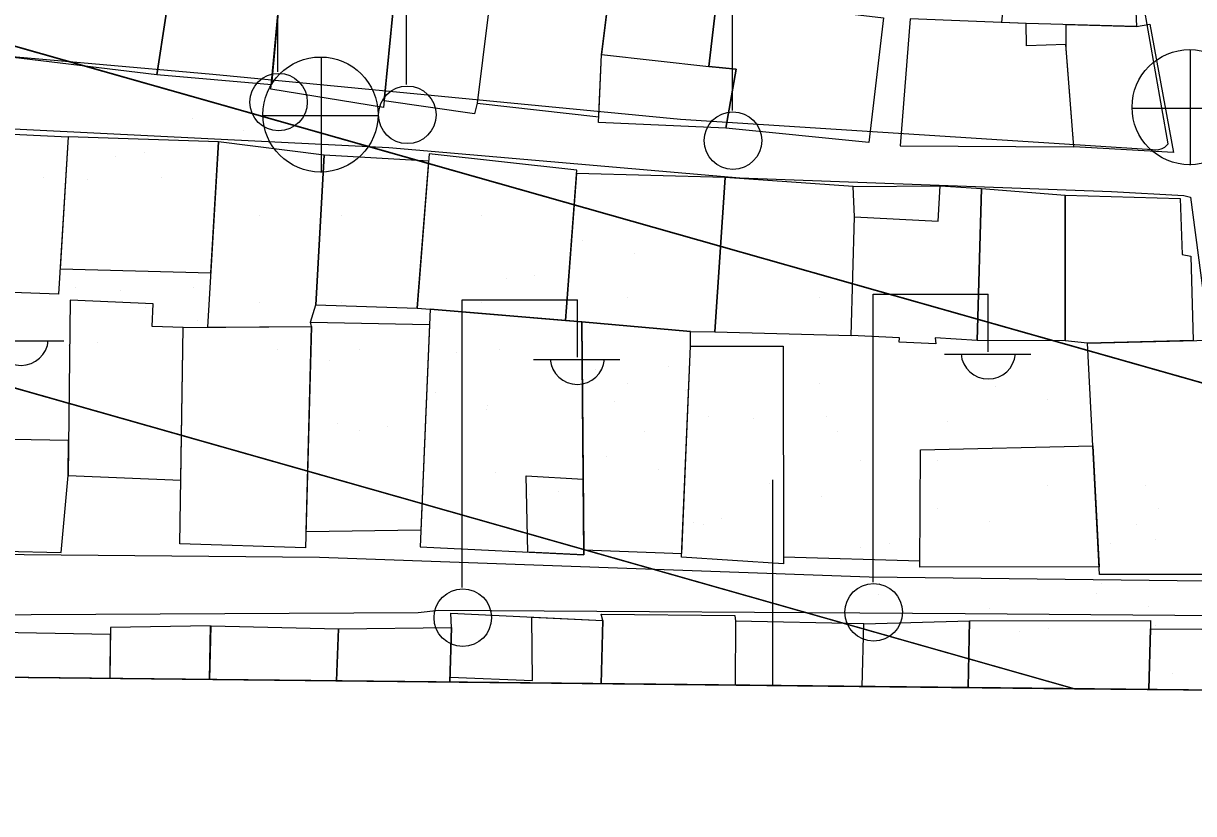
# Model space of a CAD drawing. Extents: x 417997 to 421451, y 4451742 to 4455216.
# Drawn here: x 420454.4 to 420525.6, y 4452223.3 to 4452271.3 of the extents above; entities that cross this region are included whole.
import ezdxf

# ---------------------------------------------------------------- set-up
doc = ezdxf.new("R2010")
doc.units = 0
for name, color, linetype in [('ADA', 7, 'Continuous'), ('B_Mesken', 7, 'Continuous'), ('B_Teras', 7, 'Continuous'), ('Default', 7, 'Continuous'), ('P_Grid', 7, 'Continuous'), ('PAFTALAMA', 7, 'Continuous'), ('PL_AYA_PARK_DINLENME', 7, 'Continuous'), ('PL_TİCK', 7, 'Continuous'), ('S_Elektrik_Diregi', 7, 'Continuous'), ('S_Rogar_Kapagi', 7, 'Continuous'), ('Sinir_Duvar_tek_tarafa_ait', 7, 'Continuous'), ('TR_PARKALANI', 7, 'Continuous'), ('TR_TİCK', 7, 'Continuous'), ('Y_Lejant', 7, 'Continuous'), ('Yol_Sose', 7, 'Continuous')]:
    doc.layers.add(name, color=color, linetype=linetype)

# ---------------------------------------------------------------- blocks, each defined once
blk = doc.blocks.new('POINT_DISPLAY')
at = {"layer": 'Default'}
blk.add_line((0, 0), (0, 0), dxfattribs=at)

msp = doc.modelspace()

# ---------------------------------------------------------------- linework, layer by layer
at = {"layer": 'ADA'}
for p, q in [((420570.364, 4452236.914), (420418.965, 4452279.889)), ((420570.364, 4452236.914), (420418.965, 4452279.889)), ((420410.917, 4452261.384), (420518.342, 4452230.89)), ((420410.917, 4452261.384), (420518.342, 4452230.89))]:
    msp.add_line(p, q, dxfattribs=at)
at = {"layer": 'B_Mesken'}
for points in [[(420451.948, 4452269.494), (420452.788, 4452273.602), (420453.009, 4452273.627), (420453.971, 4452278.602), (420463.834, 4452277.345), (420463.649, 4452275.378), (420462.562, 4452268.211)], [(420515.389, 4452271.34), (420513.913, 4452271.398), (420514.417, 4452276.75), (420521.842, 4452277.098), (420522.108, 4452271.16), (420515.389, 4452271.34)], [(420470.322, 4452276.291), (420477.25, 4452275.504), (420476.34, 4452266.234), (420469.488, 4452267.339)], [(420462.562, 4452268.211), (420463.649, 4452275.378), (420470.186, 4452274.833), (420469.514, 4452267.617)], [(420477.25, 4452275.504), (420483.014, 4452274.527), (420482.023, 4452266.498), (420481.869, 4452265.84), (420476.38, 4452266.643)], [(420483.014, 4452274.527), (420482.023, 4452266.498), (420489.426, 4452265.668), (420489.59, 4452269.451), (420490.088, 4452273.54)], [(420489.411, 4452265.328), (420489.59, 4452269.451), (420490.088, 4452273.54), (420496.597, 4452272.897), (420496.117, 4452268.722), (420497.761, 4452268.571), (420497.131, 4452264.979)], [(420496.597, 4452272.897), (420506.726, 4452271.683), (420505.837, 4452264.099), (420497.131, 4452264.979), (420497.761, 4452268.571), (420496.117, 4452268.722)], [(420508.352, 4452271.619), (420507.736, 4452263.896), (420518.294, 4452263.842), (420517.803, 4452270.067), (420515.423, 4452269.99), (420515.389, 4452271.34)], [(420517.822, 4452269.828), (420517.834, 4452271.274), (420522.108, 4452271.16), (420522.906, 4452271.299), (420524.343, 4452263.495), (420518.294, 4452263.842)], [(420457.173, 4452264.447), (420456.573, 4452254.883), (420446.435, 4452255.243), (420447.082, 4452264.934)], [(420456.67, 4452256.421), (420465.833, 4452256.177), (420466.3, 4452264.143), (420457.173, 4452264.447)], [(420466.3, 4452264.143), (420465.639, 4452252.87), (420471.962, 4452252.913), (420471.886, 4452253.172), (420472.215, 4452254.24), (420472.733, 4452263.338)], [(420472.733, 4452263.338), (420472.215, 4452254.24), (420478.371, 4452254.026), (420479.079, 4452262.973)], [(420479.115, 4452263.42), (420478.371, 4452254.026), (420479.16, 4452253.97), (420487.394, 4452253.28), (420488.085, 4452262.42)], [(420497.094, 4452261.976), (420488.069, 4452262.218), (420487.394, 4452253.28), (420488.392, 4452253.197), (420495, 4452252.613), (420496.48, 4452252.598)], [(420497.094, 4452261.976), (420496.48, 4452252.598), (420504.768, 4452252.378), (420504.957, 4452259.578), (420504.878, 4452261.421)], [(420504.878, 4452261.421), (420510.168, 4452261.467), (420512.688, 4452261.303), (420512.422, 4452252.074), (420509.858, 4452252.219), (420509.908, 4452251.853), (420507.686, 4452251.963), (420507.695, 4452252.219), (420504.768, 4452252.378), (420504.957, 4452259.578)], [(420517.777, 4452260.908), (420517.76, 4452252.041), (420512.422, 4452252.074), (420512.688, 4452261.303)], [(420524.75, 4452260.696), (420524.877, 4452257.293), (420525.407, 4452257.186), (420525.551, 4452252.065), (420519.123, 4452251.897), (420517.76, 4452252.041), (420517.777, 4452260.908)], [(420464.159, 4452252.86), (420462.276, 4452252.907), (420462.335, 4452254.304), (420457.278, 4452254.523), (420457.167, 4452243.849), (420464.016, 4452243.573)], [(420488.392, 4452253.197), (420479.16, 4452253.97), (420478.566, 4452239.527), (420488.514, 4452239.024)], [(420471.962, 4452252.913), (420471.598, 4452239.452), (420463.956, 4452239.691), (420464.159, 4452252.86)], [(420471.962, 4452252.913), (420471.886, 4452253.172), (420479.121, 4452253.034), (420478.608, 4452240.54), (420471.625, 4452240.425)], [(420494.988, 4452251.716), (420495, 4452252.613), (420488.392, 4452253.197), (420488.512, 4452239.328), (420494.465, 4452239.113)], [(420494.988, 4452251.716), (420500.635, 4452251.727), (420500.643, 4452238.478), (420494.456, 4452238.895)], [(420519.123, 4452251.897), (420526.595, 4452252.092), (420527.42, 4452237.83), (420519.849, 4452237.832)], [(420457.189, 4452245.99), (420450.348, 4452246.108), (420449.791, 4452239.336), (420456.734, 4452239.172), (420457.167, 4452243.849)], [(420508.937, 4452238.287), (420508.974, 4452245.421), (420519.445, 4452245.654), (420519.825, 4452238.295)]]:
    msp.add_lwpolyline(points, close=True, dxfattribs=at)
for points in [[(420480.368, 4452231.291), (420480.468, 4452234.604), (420480.416, 4452235.486), (420489.668, 4452235.03), (420489.563, 4452231.193)], [(420489.563, 4452231.193), (420489.668, 4452235.03), (420489.554, 4452235.421), (420497.696, 4452235.333), (420497.727, 4452234.999), (420497.714, 4452231.107)], [(420511.862, 4452230.958), (420511.946, 4452235.011), (420511.946, 4452235.011), (420522.948, 4452235.045), (420522.963, 4452234.525), (420522.856, 4452230.842)], [(420451.784, 4452231.592), (420451.884, 4452234.338), (420459.725, 4452234.211), (420459.699, 4452231.509)], [(420465.752, 4452231.445), (420465.826, 4452234.714), (420459.729, 4452234.615), (420459.699, 4452231.509)], [(420465.768, 4452231.445), (420465.848, 4452234.713), (420473.587, 4452234.533), (420473.477, 4452231.363)], [(420473.477, 4452231.363), (420473.587, 4452234.533), (420480.468, 4452234.604), (420480.368, 4452231.291)], [(420505.43, 4452231.026), (420505.527, 4452234.839), (420497.727, 4452234.999), (420497.714, 4452231.107)], [(420505.43, 4452231.026), (420505.527, 4452234.839), (420511.946, 4452235.011), (420511.862, 4452230.958)], [(420522.856, 4452230.842), (420522.963, 4452234.525), (420529.186, 4452234.491), (420530.709, 4452230.759)]]:
    msp.add_lwpolyline(points, dxfattribs=at)
at = {"layer": 'B_Teras'}
for points in [[(420490.088, 4452273.54), (420489.59, 4452269.451), (420496.117, 4452268.722), (420496.597, 4452272.897)], [(420504.957, 4452259.578), (420510.043, 4452259.312), (420510.168, 4452261.467), (420512.688, 4452261.303), (420512.422, 4452252.074), (420509.858, 4452252.219), (420509.908, 4452251.853), (420507.686, 4452251.963), (420507.695, 4452252.219), (420504.768, 4452252.378)], [(420484.998, 4452243.844), (420488.475, 4452243.639), (420488.514, 4452239.024), (420485.098, 4452239.197)]]:
    msp.add_lwpolyline(points, close=True, dxfattribs=at)
msp.add_lwpolyline([(420480.368, 4452231.291), (420480.377, 4452231.583), (420485.39, 4452231.383), (420485.349, 4452235.243), (420489.668, 4452235.03), (420489.563, 4452231.193)], dxfattribs=at)
at = {"layer": 'P_Grid'}
msp.add_line((420500, 4452231.083), (420500, 4452243.583), dxfattribs=at)
at = {"layer": 'PAFTALAMA'}
for p, q in [((419108.72, 4452245.779), (421237.47, 4452223.295)), ((419108.72, 4452245.779), (421237.47, 4452223.295)), ((420500, 4452231.084), (420500, 4452243.584)), ((420500, 4452231.084), (420500, 4452243.584))]:
    msp.add_line(p, q, dxfattribs=at)
at = {"layer": 'PL_AYA_PARK_DINLENME'}
for p, q in [((420570.364, 4452236.914), (420443.232, 4452273.001)), ((420570.364, 4452236.914), (420443.232, 4452273.001)), ((420410.917, 4452261.384), (420518.342, 4452230.89)), ((420410.917, 4452261.384), (420518.342, 4452230.89)), ((420518.342, 4452230.89), (420570.141, 4452230.343)), ((420518.342, 4452230.89), (420570.141, 4452230.343))]:
    msp.add_line(p, q, dxfattribs=at)
at = {"layer": 'PL_TİCK'}
msp.add_line((420398.206, 4452232.159), (420518.342, 4452230.89), dxfattribs=at)
msp.add_line((420398.206, 4452232.159), (420518.342, 4452230.89), dxfattribs=at)
for points in [[(420443.232, 4452273.001), (420570.364, 4452236.914), (420570.678, 4452246.176), (420571.879, 4452281.558), (420571.951, 4452284.66), (420571.957, 4452287.937), (420571.861, 4452292.826), (420571.554, 4452297.755), (420571.28, 4452301.021), (420570.937, 4452304.279), (420570.524, 4452307.53), (420568.875, 4452317.19), (420567.866, 4452321.778), (420566.714, 4452326.349), (420566.702, 4452326.394), (420565.423, 4452330.879), (420563.991, 4452335.366), (420562.516, 4452339.545), (420556.044, 4452342.862), (420474.418, 4452325.673), (420466.029, 4452325.417), (420443.232, 4452273.001)], [(420443.232, 4452273.001), (420570.364, 4452236.914), (420570.678, 4452246.176), (420571.879, 4452281.558), (420571.951, 4452284.66), (420571.957, 4452287.937), (420571.861, 4452292.826), (420571.554, 4452297.755), (420571.28, 4452301.021), (420570.937, 4452304.279), (420570.524, 4452307.53), (420568.875, 4452317.19), (420567.866, 4452321.778), (420566.714, 4452326.349), (420566.702, 4452326.394), (420565.423, 4452330.879), (420563.991, 4452335.366), (420562.516, 4452339.545), (420556.044, 4452342.862), (420474.418, 4452325.673), (420466.029, 4452325.417), (420443.232, 4452273.001)], [(420518.342, 4452230.89), (420410.917, 4452261.384), (420398.206, 4452232.159)], [(420518.342, 4452230.89), (420410.917, 4452261.384), (420398.206, 4452232.159)]]:
    msp.add_lwpolyline(points, dxfattribs=at)
at = {"layer": 'S_Elektrik_Diregi'}
for p, q in [((420469.916, 4452268.396), (420469.916, 4452285.896)), ((420477.739, 4452267.623), (420477.739, 4452285.123)), ((420497.539, 4452266.056), (420497.539, 4452283.556)), ((420481.116, 4452237.044), (420481.116, 4452254.544)), ((420481.116, 4452254.544), (420488.116, 4452254.544)), ((420488.116, 4452251.044), (420488.116, 4452254.544)), ((420506.09, 4452237.373), (420506.09, 4452254.874)), ((420506.09, 4452254.874), (420513.09, 4452254.874)), ((420513.09, 4452251.374), (420513.09, 4452254.874)), ((420451.642, 4452252.05), (420456.892, 4452252.05)), ((420485.456, 4452250.904), (420490.706, 4452250.904)), ((420510.43, 4452251.234), (420515.68, 4452251.234))]:
    msp.add_line(p, q, dxfattribs=at)
for centre in [(420469.952, 4452266.561), (420477.775, 4452265.788), (420497.575, 4452264.22), (420506.126, 4452235.538), (420481.152, 4452235.209)]:
    msp.add_circle(centre, 1.75, dxfattribs=at)
for centre in [(420454.303, 4452252.203), (420488.116, 4452251.057), (420513.091, 4452251.386)]:
    msp.add_arc(centre, 1.658, 184.83843, 355.14641, dxfattribs=at)
at = {"layer": 'S_Rogar_Kapagi'}
for p, q in [((420472.558, 4452262.276), (420472.558, 4452269.276)), ((420525.386, 4452262.725), (420525.386, 4452269.725)), ((420468.988, 4452265.741), (420475.988, 4452265.741)), ((420521.816, 4452266.19), (420528.816, 4452266.19))]:
    msp.add_line(p, q, dxfattribs=at)
for centre in [(420472.505, 4452265.804), (420525.333, 4452266.254)]:
    msp.add_circle(centre, 3.5, dxfattribs=at)
at = {"layer": 'Sinir_Duvar_tek_tarafa_ait'}
msp.add_lwpolyline([(420508.939, 4452238.637), (420500.642, 4452238.887)], dxfattribs=at)
at = {"layer": 'TR_TİCK'}
msp.add_line((420398.206, 4452232.159), (420518.342, 4452230.89), dxfattribs=at)
msp.add_line((420398.206, 4452232.159), (420518.342, 4452230.89), dxfattribs=at)
for points in [[(420443.232, 4452273.001), (420570.364, 4452236.914), (420570.678, 4452246.176), (420571.879, 4452281.558), (420571.951, 4452284.66), (420571.957, 4452287.937), (420571.861, 4452292.826), (420571.554, 4452297.755), (420571.28, 4452301.021), (420570.937, 4452304.279), (420570.524, 4452307.53), (420568.875, 4452317.19), (420567.866, 4452321.778), (420566.714, 4452326.349), (420566.702, 4452326.394), (420565.423, 4452330.879), (420563.991, 4452335.366), (420562.516, 4452339.545), (420556.044, 4452342.862), (420474.418, 4452325.673), (420466.029, 4452325.417), (420443.232, 4452273.001)], [(420443.232, 4452273.001), (420570.364, 4452236.914), (420570.678, 4452246.176), (420571.879, 4452281.558), (420571.951, 4452284.66), (420571.957, 4452287.937), (420571.861, 4452292.826), (420571.554, 4452297.755), (420571.28, 4452301.021), (420570.937, 4452304.279), (420570.524, 4452307.53), (420568.875, 4452317.19), (420567.866, 4452321.778), (420566.714, 4452326.349), (420566.702, 4452326.394), (420565.423, 4452330.879), (420563.991, 4452335.366), (420562.516, 4452339.545), (420556.044, 4452342.862), (420474.418, 4452325.673), (420466.029, 4452325.417), (420443.232, 4452273.001)], [(420518.342, 4452230.89), (420410.917, 4452261.384), (420398.206, 4452232.159)], [(420518.342, 4452230.89), (420410.917, 4452261.384), (420398.206, 4452232.159)]]:
    msp.add_lwpolyline(points, dxfattribs=at)
at = {"layer": 'Y_Lejant'}
msp.add_lwpolyline([(419138.442, 4455021.89), (421266.409, 4454999.402), (421237.471, 4452223.294), (419108.722, 4452245.778)], close=True, dxfattribs=at)
at = {"layer": 'Yol_Sose'}
for points in [[(420423.748, 4452281.55), (420421.479, 4452275.744), (420420.967, 4452273.892), (420420.915, 4452273.538), (420420.982, 4452273.211), (420421.302, 4452272.968), (420422.46, 4452272.514), (420443.866, 4452270.207), (420465.96, 4452268.255), (420494.381, 4452265.517), (420523.4, 4452263.669), (420523.667, 4452263.737), (420523.817, 4452263.822), (420524.028, 4452264.025), (420522.487, 4452272.8)], [(420450.991, 4452231.601), (420451.009, 4452235.13), (420450.987, 4452235.384), (420478.43, 4452235.526), (420479.703, 4452235.666), (420511.695, 4452235.468), (420539.726, 4452235.238), (420551.098, 4452235.165), (420571.108, 4452234.811), (420571.844, 4452234.179), (420571.937, 4452230.323)]]:
    msp.add_lwpolyline(points, dxfattribs=at)
msp.add_lwpolyline([(420413.56, 4452257.26), (420417.218, 4452267.699), (420417.581, 4452268.117), (420447.709, 4452265.249), (420476.651, 4452263.811), (420497.988, 4452261.955), (420520.577, 4452261.116), (420524.982, 4452260.884), (420525.382, 4452260.781), (420527.061, 4452248.054), (420527.982, 4452237.405), (420505.863, 4452237.678), (420472.439, 4452238.86), (420447.75, 4452239.091), (420413.446, 4452239.875), (420408.388, 4452240.422), (420410.906, 4452251.223), (420412.366, 4452254.684)], close=True, dxfattribs=at)

# ---------------------------------------------------------------- block references
at = {"layer": 'TR_PARKALANI', "xscale": 0.1, "yscale": 0.10000000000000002}
for p in [(420464.692, 4452265.593), (420464.692, 4452265.593), (420467.845, 4452264.806), (420467.845, 4452264.806), (420460.044, 4452263.265), (420460.044, 4452263.265), (420461.775, 4452263.475), (420461.775, 4452263.475), (420455.68, 4452262.004), (420455.68, 4452262.004), (420458.366, 4452261.831), (420458.366, 4452261.831), (420462.825, 4452262.004), (420462.825, 4452262.004), (420468.821, 4452259.664), (420468.821, 4452259.664), (420473.785, 4452259.664), (420473.785, 4452259.664), (420482.296, 4452259.664), (420482.296, 4452259.664), (420488.451, 4452258.146), (420488.451, 4452258.146), (420491.605, 4452257.359), (420491.605, 4452257.359), (420483.803, 4452255.818), (420483.803, 4452255.818), (420485.534, 4452256.028), (420485.534, 4452256.028), (420457.631, 4452255.266), (420457.631, 4452255.266), (420460.317, 4452255.093), (420460.317, 4452255.093), (420464.776, 4452255.266), (420464.776, 4452255.266), (420468.821, 4452254.399), (420468.821, 4452254.399), (420473.785, 4452254.399), (420473.785, 4452254.399), (420482.296, 4452254.399), (420482.296, 4452254.399), (420491.162, 4452254.7), (420491.162, 4452254.7), (420502.864, 4452254.7), (420502.864, 4452254.7), (420461.855, 4452254.068), (420461.855, 4452254.068), (420465.008, 4452253.281), (420465.008, 4452253.281), (420457.207, 4452251.74), (420457.207, 4452251.74), (420458.938, 4452251.95), (420458.938, 4452251.95), (420469.884, 4452251.508), (420469.884, 4452251.508), (420474.849, 4452251.508), (420474.849, 4452251.508), (420483.36, 4452251.508), (420483.36, 4452251.508), (420473.047, 4452250.87), (420473.047, 4452250.87), (420480.793, 4452251.353), (420480.793, 4452251.353), (420486.532, 4452250.479), (420486.532, 4452250.479), (420489.218, 4452250.306), (420489.218, 4452250.306), (420493.677, 4452250.479), (420493.677, 4452250.479), (420491.162, 4452249.435), (420491.162, 4452249.435), (420502.864, 4452249.435), (420502.864, 4452249.435), (420513.541, 4452249.281), (420513.541, 4452249.281), (420479.497, 4452248.926), (420479.497, 4452248.926), (420494.708, 4452249.026), (420494.708, 4452249.026), (420482.622, 4452247.855), (420482.622, 4452247.855), (420482.651, 4452248.139), (420482.651, 4452248.139), (420490.368, 4452248.339), (420490.368, 4452248.339), (420516.694, 4452248.494), (420516.694, 4452248.494), (420496.107, 4452247.465), (420496.107, 4452247.465), (420498.793, 4452247.291), (420498.793, 4452247.291), (420503.252, 4452247.465), (420503.252, 4452247.465), (420510.623, 4452247.163), (420510.623, 4452247.163), (420473.549, 4452247.023), (420473.549, 4452247.023), (420474.849, 4452246.598), (420474.849, 4452246.598), (420476.58, 4452246.808), (420476.58, 4452246.808), (420492.225, 4452246.543), (420492.225, 4452246.543), (420503.928, 4452246.543), (420503.928, 4452246.543), (420489.87, 4452245.026), (420489.87, 4452245.026), (420505.346, 4452244.77), (420505.346, 4452244.77), (420510.028, 4452244.764), (420510.028, 4452244.764), (420483.123, 4452244.009), (420483.123, 4452244.009), (420493.023, 4452244.238), (420493.023, 4452244.238), (420494.708, 4452243.761), (420494.708, 4452243.761), (420486.952, 4452242.908), (420486.952, 4452242.908), (420499.799, 4452243.341), (420499.799, 4452243.341), (420516.694, 4452243.229), (420516.694, 4452243.229), (420522.68, 4452243.262), (420522.68, 4452243.262), (420485.222, 4452242.697), (420485.222, 4452242.697), (420502.953, 4452242.554), (420502.953, 4452242.554), (420509.994, 4452241.834), (420509.994, 4452241.834), (420523.47, 4452241.834), (420523.47, 4452241.834), (420495.151, 4452241.013), (420495.151, 4452241.013), (420495.772, 4452240.87), (420495.772, 4452240.87), (420496.882, 4452241.223), (420496.882, 4452241.223), (420513.148, 4452241.047), (420513.148, 4452241.047), (420522.085, 4452240.864), (420522.085, 4452240.864), (420505.346, 4452239.505), (420505.346, 4452239.505), (420507.077, 4452239.716), (420507.077, 4452239.716), (420520.553, 4452239.716), (420520.553, 4452239.716), (420523.255, 4452239.983), (420523.255, 4452239.983), (420506.482, 4452237.317), (420506.482, 4452237.317), (420519.957, 4452237.317), (420519.957, 4452237.317), (420506.41, 4452236.614), (420506.41, 4452236.614), (420519.658, 4452236.692), (420519.658, 4452236.692), (420513.148, 4452235.782), (420513.148, 4452235.782), (420522.811, 4452235.905), (420522.811, 4452235.905), (420515.01, 4452234.363), (420515.01, 4452234.363), (420516.74, 4452234.574), (420516.74, 4452234.574), (420523.255, 4452234.718), (420523.255, 4452234.718), (420524.318, 4452231.827), (420524.318, 4452231.827)]:
    msp.add_blockref('POINT_DISPLAY', p, dxfattribs=at)

doc.saveas('drawing.dxf')
